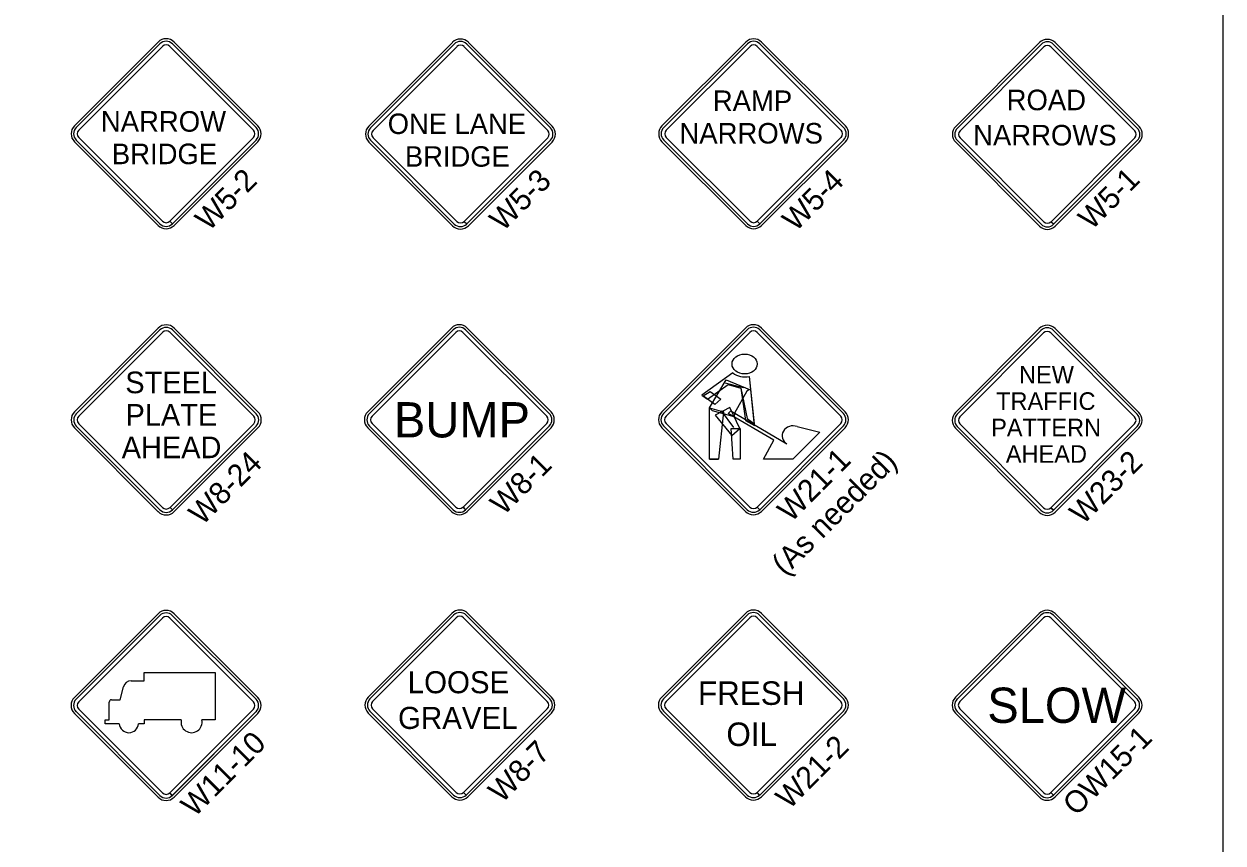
# Model space of a CAD drawing. Extents: x 1458 to 4498, y 17709 to 24109.
# Drawn here: x 3682 to 4498, y 23102 to 23660 of the extents above; entities that cross this region are included whole.
import ezdxf

# ---------------------------------------------------------------- set-up
doc = ezdxf.new("R2010")
doc.units = 0
doc.layers.add('P_TRAF_TCP_General', color=7, linetype='Continuous')

msp = doc.modelspace()

# ---------------------------------------------------------------- linework, layer by layer
at = {"layer": 'P_TRAF_TCP_General'}
for p, q in [((3773.27, 23647.22), (3716.26, 23590.22)), ((3841.12, 23590.22), (3784.12, 23647.22)), ((3774.45, 23646.04), (3717.45, 23589.03)), ((3719.21, 23587.26), (3776.22, 23644.27)), ((3781.17, 23644.27), (3838.17, 23587.26)), ((3839.94, 23589.03), (3782.93, 23646.04)), ((3973.71, 23647.05), (3916.7, 23590.05)), ((3974.89, 23645.87), (3917.89, 23588.86)), ((3919.65, 23587.1), (3976.66, 23644.1)), ((3981.61, 23644.1), (4038.61, 23587.1)), ((4040.38, 23588.86), (3983.37, 23645.87)), ((4041.56, 23590.05), (3984.56, 23647.05)), ((4173.38, 23647.21), (4116.38, 23590.2)), ((4174.56, 23646.02), (4117.56, 23589.02)), ((4119.33, 23587.25), (4176.33, 23644.26)), ((4181.28, 23644.26), (4238.28, 23587.25)), ((4240.05, 23589.02), (4183.05, 23646.02)), ((4241.24, 23590.2), (4184.23, 23647.21)), ((4373.38, 23646.84), (4316.38, 23589.84)), ((4374.56, 23645.66), (4317.56, 23588.65)), ((4319.33, 23586.89), (4376.33, 23643.89)), ((4381.28, 23643.89), (4438.28, 23586.89)), ((4440.05, 23588.65), (4383.05, 23645.66)), ((4441.24, 23589.84), (4384.23, 23646.84)), ((3776.22, 23525.31), (3719.21, 23582.32)), ((3838.17, 23582.32), (3781.18, 23525.33)), ((3976.66, 23525.14), (3919.65, 23582.15)), ((4038.61, 23582.15), (3981.63, 23525.16)), ((4176.33, 23525.3), (4119.33, 23582.3)), ((4238.28, 23582.3), (4181.3, 23525.32)), ((4376.33, 23524.93), (4319.33, 23581.94)), ((4438.28, 23581.94), (4381.3, 23524.95)), ((3716.26, 23579.37), (3773.27, 23522.36)), ((3717.45, 23580.55), (3774.45, 23523.54)), ((3782.95, 23523.56), (3839.94, 23580.55)), ((3784.12, 23522.36), (3841.12, 23579.37)), ((3916.7, 23579.2), (3973.71, 23522.19)), ((3917.89, 23580.38), (3974.89, 23523.38)), ((3983.39, 23523.39), (4040.38, 23580.38)), ((3984.56, 23522.19), (4041.56, 23579.2)), ((4116.38, 23579.35), (4173.38, 23522.35)), ((4117.56, 23580.54), (4174.56, 23523.53)), ((4183.06, 23523.55), (4240.05, 23580.54)), ((4184.23, 23522.35), (4241.24, 23579.35)), ((4316.38, 23578.99), (4373.38, 23521.98)), ((4317.56, 23580.17), (4374.56, 23523.17)), ((4383.06, 23523.19), (4440.05, 23580.17)), ((4384.23, 23521.98), (4441.24, 23578.99)), ((3782.93, 23523.54), (3781.17, 23525.31)), ((3782.93, 23523.54), (3781.17, 23525.31)), ((3781.18, 23525.33), (3782.95, 23523.56)), ((3781.18, 23525.33), (3782.95, 23523.56)), ((3983.37, 23523.38), (3981.61, 23525.14)), ((3983.37, 23523.38), (3981.61, 23525.14)), ((3981.63, 23525.16), (3983.39, 23523.39)), ((3981.63, 23525.16), (3983.39, 23523.39)), ((4183.05, 23523.53), (4181.28, 23525.3)), ((4183.05, 23523.53), (4181.28, 23525.3)), ((4181.3, 23525.32), (4183.06, 23523.55)), ((4181.3, 23525.32), (4183.06, 23523.55)), ((4383.05, 23523.17), (4381.28, 23524.93)), ((4383.05, 23523.17), (4381.28, 23524.93)), ((4381.3, 23524.95), (4383.06, 23523.19)), ((4381.3, 23524.95), (4383.06, 23523.19)), ((3773.27, 23452.48), (3716.28, 23395.49)), ((3774.5, 23451.25), (3717.51, 23394.26)), ((3774.5, 23451.25), (3717.51, 23394.26)), ((3839.98, 23394.26), (3782.99, 23451.25)), ((3839.98, 23394.26), (3782.99, 23451.25)), ((3841.2, 23395.49), (3784.21, 23452.48)), ((3972.96, 23452.54), (3915.95, 23395.54)), ((3974.14, 23451.36), (3917.14, 23394.35)), ((4039.63, 23394.35), (3982.62, 23451.36)), ((4040.81, 23395.54), (3983.81, 23452.54)), ((4173.24, 23452.56), (4116.24, 23395.56)), ((4174.43, 23451.38), (4117.42, 23394.38)), ((4239.91, 23394.38), (4182.91, 23451.38)), ((4241.1, 23395.56), (4184.09, 23452.56)), ((4373.27, 23452.16), (4316.27, 23395.16)), ((4441.13, 23395.16), (4384.12, 23452.16)), ((3719.16, 23392.61), (3776.15, 23449.6)), ((3781.34, 23449.6), (3838.33, 23392.61)), ((3918.9, 23392.59), (3975.91, 23449.59)), ((3980.86, 23449.59), (4037.86, 23392.59)), ((4119.19, 23392.61), (4176.19, 23449.61)), ((4181.14, 23449.61), (4238.15, 23392.61)), ((4374.46, 23450.98), (4317.45, 23393.97)), ((4319.22, 23392.21), (4376.22, 23449.21)), ((4381.17, 23449.21), (4438.18, 23392.21)), ((4439.94, 23393.97), (4382.94, 23450.98)), ((4164.66, 23422.12), (4143.61, 23406.92)), ((4164.66, 23422.12), (4143.61, 23406.92)), ((4179.39, 23387.31), (4175.88, 23419.57)), ((4179.39, 23386.31), (4175.88, 23419.57)), ((4171.96, 23411.83), (4159.48, 23415.12)), ((4170.13, 23411.52), (4174.28, 23390.96)), ((4170.13, 23411.52), (4173.35, 23389.71)), ((4148.8, 23363.34), (4148.8, 23398.32)), ((4148.8, 23398.32), (4158.18, 23395.57)), ((4162.48, 23398.5), (4152.49, 23393.34)), ((4158.18, 23395.57), (4154.8, 23363.34)), ((4165.27, 23384.76), (4156.81, 23396.14)), ((4165.27, 23384.76), (4156.81, 23396.14)), ((4161.43, 23394.42), (4163.33, 23396.12)), ((4169.39, 23384.13), (4162.48, 23398.5)), ((3776.15, 23330.43), (3719.16, 23387.42)), ((3838.33, 23387.42), (3781.35, 23330.45)), ((3975.91, 23330.63), (3918.9, 23387.64)), ((4037.86, 23387.64), (3980.88, 23330.65)), ((4176.19, 23330.66), (4119.19, 23387.66)), ((4152.49, 23393.34), (4164.03, 23379.32)), ((4238.15, 23387.66), (4181.16, 23330.67)), ((4376.22, 23330.25), (4319.22, 23387.26)), ((4438.18, 23387.26), (4381.19, 23330.27)), ((3716.28, 23384.54), (3773.27, 23327.55)), ((3717.51, 23385.77), (3774.5, 23328.78)), ((3717.51, 23385.77), (3774.5, 23328.78)), ((3782.99, 23328.78), (3839.98, 23385.77)), ((3783, 23328.8), (3839.98, 23385.77)), ((3784.22, 23327.56), (3841.2, 23384.54)), ((3915.95, 23384.69), (3972.96, 23327.68)), ((3917.14, 23385.87), (3974.14, 23328.87)), ((3982.64, 23328.88), (4039.63, 23385.87)), ((3983.81, 23327.68), (4040.81, 23384.69)), ((4116.24, 23384.71), (4173.24, 23327.7)), ((4117.42, 23385.89), (4174.43, 23328.89)), ((4117.42, 23385.89), (4174.43, 23328.89)), ((4163.59, 23384.2), (4169.52, 23384.21)), ((4164.85, 23363.34), (4163.59, 23384.2)), ((4164.03, 23379.32), (4169.39, 23384.13)), ((4169.52, 23384.21), (4169.55, 23363.34)), ((4182.93, 23328.91), (4239.91, 23385.89)), ((4184.09, 23327.7), (4241.1, 23384.71)), ((4208.53, 23385.48), (4223.76, 23381.68)), ((4316.27, 23384.31), (4373.27, 23327.3)), ((4317.45, 23385.49), (4374.46, 23328.49)), ((4382.96, 23328.5), (4439.94, 23385.49)), ((4384.12, 23327.3), (4441.13, 23384.31)), ((4185.42, 23363.36), (4192.52, 23376.17)), ((4154.8, 23363.34), (4148.8, 23363.34)), ((4148.8, 23363.34), (4154.8, 23363.34)), ((4169.55, 23363.34), (4164.85, 23363.34)), ((4205.41, 23363.36), (4185.42, 23363.36)), ((3782.99, 23328.78), (3781.34, 23330.43)), ((3781.35, 23330.45), (3783, 23328.8)), ((3982.62, 23328.87), (3980.86, 23330.63)), ((3980.88, 23330.65), (3982.64, 23328.88)), ((4182.91, 23328.89), (4181.14, 23330.66)), ((4182.91, 23328.89), (4181.14, 23330.66)), ((4181.16, 23330.67), (4182.93, 23328.91)), ((4181.16, 23330.67), (4182.93, 23328.91)), ((4382.94, 23328.49), (4381.17, 23330.25)), ((4382.94, 23328.49), (4381.17, 23330.25)), ((4381.19, 23330.27), (4382.96, 23328.5)), ((3773.24, 23258.11), (3716.21, 23201.08)), ((3774.43, 23256.92), (3717.4, 23199.89)), ((3774.43, 23256.92), (3717.4, 23199.89)), ((3774.43, 23256.92), (3717.4, 23199.89)), ((3839.94, 23199.89), (3782.91, 23256.92)), ((3839.94, 23199.89), (3782.91, 23256.92)), ((3839.94, 23199.89), (3782.91, 23256.92)), ((3841.12, 23201.08), (3784.09, 23258.11)), ((3973.31, 23258.33), (3916.31, 23201.32)), ((3974.5, 23257.14), (3917.49, 23200.14)), ((3919.26, 23198.37), (3976.26, 23255.37)), ((3981.21, 23255.37), (4038.22, 23198.37)), ((4039.98, 23200.14), (3982.98, 23257.14)), ((4041.17, 23201.32), (3984.16, 23258.33)), ((4173.22, 23258.33), (4116.22, 23201.32)), ((4174.41, 23257.14), (4117.4, 23200.14)), ((4119.17, 23198.37), (4176.17, 23255.38)), ((4181.12, 23255.38), (4238.13, 23198.37)), ((4239.89, 23200.14), (4182.89, 23257.14)), ((4241.08, 23201.32), (4184.07, 23258.33)), ((4373.24, 23258.22), (4316.23, 23201.22)), ((4374.42, 23257.04), (4317.42, 23200.03)), ((4319.19, 23198.27), (4376.19, 23255.27)), ((4381.14, 23255.27), (4438.14, 23198.27)), ((4439.91, 23200.03), (4382.91, 23257.04)), ((4441.1, 23201.22), (4384.09, 23258.22)), ((3719.16, 23198.13), (3776.19, 23255.15)), ((3719.16, 23198.13), (3776.19, 23255.15)), ((3781.14, 23255.15), (3838.17, 23198.13)), ((3781.14, 23255.15), (3838.17, 23198.13)), ((3716.21, 23190.22), (3773.24, 23133.2)), ((3717.4, 23191.41), (3774.43, 23134.38)), ((3717.4, 23191.41), (3774.43, 23134.38)), ((3717.4, 23191.41), (3774.43, 23134.38)), ((3776.19, 23136.15), (3719.16, 23193.18)), ((3776.19, 23136.15), (3719.16, 23193.18)), ((3838.17, 23193.18), (3781.16, 23136.17)), ((3838.17, 23193.18), (3781.16, 23136.17)), ((3782.91, 23134.38), (3839.94, 23191.41)), ((3782.93, 23134.4), (3839.94, 23191.41)), ((3782.93, 23134.4), (3839.94, 23191.41)), ((3784.09, 23133.2), (3841.12, 23190.22)), ((3916.31, 23190.47), (3973.31, 23133.46)), ((3917.49, 23191.65), (3974.5, 23134.65)), ((3976.26, 23136.42), (3919.26, 23193.42)), ((4038.22, 23193.42), (3981.23, 23136.43)), ((3983, 23134.67), (4039.98, 23191.65)), ((3984.16, 23133.46), (4041.17, 23190.47)), ((4116.22, 23190.47), (4173.22, 23133.47)), ((4117.4, 23191.66), (4174.41, 23134.65)), ((4176.17, 23136.42), (4119.17, 23193.42)), ((4238.13, 23193.42), (4181.14, 23136.44)), ((4182.91, 23134.67), (4239.89, 23191.66)), ((4184.07, 23133.47), (4241.08, 23190.47)), ((4316.23, 23190.37), (4373.24, 23133.36)), ((4317.42, 23191.55), (4374.42, 23134.55)), ((4376.19, 23136.31), (4319.19, 23193.32)), ((4438.14, 23193.32), (4381.16, 23136.33)), ((4382.92, 23134.56), (4439.91, 23191.55)), ((4384.09, 23133.36), (4441.1, 23190.37)), ((3782.91, 23134.38), (3781.14, 23136.15)), ((3782.91, 23134.38), (3781.14, 23136.15)), ((3781.16, 23136.17), (3782.93, 23134.4)), ((3781.16, 23136.17), (3782.93, 23134.4)), ((3982.98, 23134.65), (3981.21, 23136.42)), ((3982.98, 23134.65), (3981.21, 23136.42)), ((3981.23, 23136.43), (3983, 23134.67)), ((3981.23, 23136.43), (3983, 23134.67)), ((4182.89, 23134.65), (4181.12, 23136.42)), ((4182.89, 23134.65), (4181.12, 23136.42)), ((4181.14, 23136.44), (4182.91, 23134.67)), ((4181.14, 23136.44), (4182.91, 23134.67)), ((4382.91, 23134.55), (4381.14, 23136.31)), ((4382.91, 23134.55), (4381.14, 23136.31)), ((4381.16, 23136.33), (4382.92, 23134.56)), ((4381.16, 23136.33), (4382.92, 23134.56))]:
    msp.add_line(p, q, dxfattribs=at)
for points in [[(4498.44, 24109.14), (1458.44, 24109.14), (1458.44, 22109.14), (4498.44, 22109.14)], [(4160.12, 23417.22), (4176.06, 23410.81), (4174.23, 23409.57), (4165.76, 23394.55), (4165.54, 23392.06), (4150.78, 23396.17), (4148.81, 23398.31)], [(4149.29, 23409.34), (4156.52, 23404.13), (4152.43, 23400.55), (4144.73, 23406.09), (4144.39, 23406.37)]]:
    msp.add_lwpolyline(points, close=True, dxfattribs=at)
for points in [[(4147.48, 23404.14), (4161.34, 23414.16), (4170.13, 23411.52)], [(4147.48, 23404.14), (4161.34, 23414.16), (4170.13, 23411.52)], [(4143.61, 23406.92), (4147.48, 23404.14)], [(4143.61, 23406.92), (4147.48, 23404.14)], [(4192.52, 23376.17), (4161.43, 23394.42)], [(4163.33, 23396.12), (4201.48, 23373.63)], [(4173.35, 23389.71), (4179.39, 23386.31)], [(4174.28, 23390.96), (4179.39, 23387.31)], [(4223.76, 23381.68), (4205.41, 23363.36)], [(3754.82, 23212.4), (3763.73, 23212.4), (3763.73, 23218.01), (3812.01, 23218.01), (3812.01, 23185.79), (3803.01, 23185.79)], [(3754.82, 23212.4), (3763.73, 23212.4), (3763.73, 23218.01), (3812.01, 23218.01), (3812.01, 23185.79), (3803.01, 23185.79)], [(3754.82, 23212.4), (3763.73, 23212.4), (3763.73, 23218.01), (3812.01, 23218.01), (3812.01, 23185.79), (3803.01, 23185.79)], [(3747.4, 23199.56), (3749.67, 23208.39)], [(3747.4, 23199.56), (3749.67, 23208.39)], [(3747.4, 23199.56), (3749.67, 23208.39)], [(3741.56, 23199.56), (3747.4, 23199.56)], [(3741.56, 23199.56), (3747.4, 23199.56)], [(3741.56, 23199.56), (3747.4, 23199.56)], [(3746.8, 23183.16), (3737.29, 23183.16), (3737.29, 23185.79), (3739.92, 23185.79), (3739.92, 23197.92)], [(3746.8, 23183.16), (3737.29, 23183.16), (3737.29, 23185.79), (3739.92, 23185.79), (3739.92, 23197.92)], [(3746.8, 23183.16), (3737.29, 23183.16), (3737.29, 23185.79), (3739.92, 23185.79), (3739.92, 23197.92)], [(3789, 23185.79), (3763.73, 23185.79), (3763.73, 23183.16), (3759.87, 23183.16)], [(3789, 23185.79), (3763.73, 23185.79), (3763.73, 23183.16), (3759.87, 23183.16)], [(3789, 23185.79), (3763.73, 23185.79), (3763.73, 23183.16), (3759.87, 23183.16)]]:
    msp.add_lwpolyline(points, dxfattribs=at)
for centre, radius, start, end in [((3778.69, 23641.8), 7.67, 45, 135), ((3778.69, 23641.8), 6, 45, 135), ((3979.13, 23641.63), 7.67, 45, 135), ((3979.13, 23641.63), 6, 45, 135), ((4178.81, 23641.78), 7.67, 45, 135), ((4178.81, 23641.78), 6, 45, 135), ((4378.81, 23641.42), 7.67, 45, 135), ((4378.81, 23641.42), 6, 45, 135), ((3778.69, 23641.8), 3.5, 45, 135), ((3979.13, 23641.63), 3.5, 45, 135), ((4178.81, 23641.78), 3.5, 45, 135), ((4378.81, 23641.42), 3.5, 45, 135), ((3721.69, 23584.79), 7.67, 135, 225), ((3835.7, 23584.79), 7.67, 315, 45), ((4121.8, 23584.78), 7.67, 135, 225), ((4235.81, 23584.78), 7.67, 315, 45), ((3721.69, 23584.79), 6, 135, 225), ((3721.69, 23584.79), 3.5, 135, 225), ((3835.7, 23584.79), 3.5, 315, 45), ((3835.7, 23584.79), 6, 315, 45), ((3922.13, 23584.62), 7.67, 135, 225), ((3922.13, 23584.62), 6, 135, 225), ((3922.13, 23584.62), 3.5, 135, 225), ((4036.14, 23584.62), 3.5, 315, 45), ((4036.14, 23584.62), 6, 315, 45), ((4036.14, 23584.62), 7.67, 315, 45), ((4121.8, 23584.78), 6, 135, 225), ((4121.8, 23584.78), 3.5, 135, 225), ((4235.81, 23584.78), 3.5, 315, 45), ((4235.81, 23584.78), 6, 315, 45), ((4321.8, 23584.41), 7.67, 135, 225), ((4321.8, 23584.41), 6, 135, 225), ((4321.8, 23584.41), 3.5, 135, 225), ((4435.81, 23584.41), 3.5, 315, 45), ((4435.81, 23584.41), 6, 315, 45), ((4435.81, 23584.41), 7.67, 315, 45), ((3778.69, 23527.79), 3.5, 225, 315), ((3979.13, 23527.62), 3.5, 225, 315), ((4178.81, 23527.77), 3.5, 225, 315), ((4378.81, 23527.41), 3.5, 225, 315), ((3778.69, 23527.79), 7.67, 225, 315), ((3778.69, 23527.79), 6, 225, 315), ((3778.69, 23527.79), 6, 225, 315), ((3979.13, 23527.62), 7.67, 225, 315), ((3979.13, 23527.62), 6, 225, 315), ((4178.81, 23527.77), 7.67, 225, 315), ((4178.81, 23527.77), 6, 225, 315), ((4378.81, 23527.41), 7.67, 225, 315), ((4378.81, 23527.41), 6, 225, 315), ((3778.74, 23447.01), 7.74, 45, 135), ((3778.74, 23447.01), 6, 45, 135), ((3778.74, 23447.01), 6, 45, 135), ((3978.38, 23447.12), 7.67, 45, 135), ((3978.38, 23447.12), 6, 45, 135), ((4178.67, 23447.14), 7.67, 45, 135), ((4178.67, 23447.14), 6, 45, 135), ((4378.7, 23446.74), 7.67, 45, 135), ((4378.7, 23446.74), 6, 45, 135), ((3778.74, 23447.01), 3.67, 45, 135), ((3978.38, 23447.12), 3.5, 45, 135), ((4178.67, 23447.14), 3.5, 45, 135), ((4378.7, 23446.74), 3.5, 45, 135), ((3721.75, 23390.02), 7.74, 135, 225), ((3721.75, 23390.02), 6, 135, 225), ((3721.75, 23390.02), 6, 135, 225), ((3835.73, 23390.02), 6, 315, 45), ((3835.73, 23390.02), 6, 315, 45), ((3835.73, 23390.02), 7.74, 315, 45), ((3921.38, 23390.11), 7.67, 135, 225), ((3921.38, 23390.11), 6, 135, 225), ((4035.39, 23390.11), 6, 315, 45), ((4035.39, 23390.11), 7.67, 315, 45), ((4121.66, 23390.13), 7.67, 135, 225), ((4121.66, 23390.13), 6, 135, 225), ((4235.67, 23390.13), 6, 315, 45), ((4235.67, 23390.13), 7.67, 315, 45), ((4321.69, 23389.73), 7.67, 135, 225), ((4435.7, 23389.73), 7.67, 315, 45), ((3721.75, 23390.02), 3.67, 135, 225), ((3835.73, 23390.02), 3.67, 315, 45), ((3921.38, 23390.11), 3.5, 135, 225), ((4035.39, 23390.11), 3.5, 315, 45), ((4121.66, 23390.13), 3.5, 135, 225), ((4235.67, 23390.13), 3.5, 315, 45), ((4321.69, 23389.73), 6, 135, 225), ((4321.69, 23389.73), 3.5, 135, 225), ((4435.7, 23389.73), 3.5, 315, 45), ((4435.7, 23389.73), 6, 315, 45), ((3778.74, 23333.03), 6, 225, 315), ((3778.74, 23333.03), 6, 225, 315), ((3778.74, 23333.03), 3.67, 225, 315), ((3978.38, 23333.11), 6, 225, 315), ((3978.38, 23333.11), 6, 225, 315), ((3978.38, 23333.11), 3.5, 225, 315), ((4178.67, 23333.13), 6, 225, 315), ((4178.67, 23333.13), 3.5, 225, 315), ((4378.7, 23332.73), 3.5, 225, 315), ((3778.74, 23333.03), 7.74, 225, 315), ((3978.38, 23333.11), 7.67, 225, 315), ((4178.67, 23333.13), 7.67, 225, 315), ((4378.7, 23332.73), 7.67, 225, 315), ((4378.7, 23332.73), 6, 225, 315), ((4378.7, 23332.73), 6, 225, 315), ((3778.67, 23252.68), 7.68, 45, 135), ((3778.67, 23252.68), 6, 45, 135), ((3778.67, 23252.68), 6, 45, 135), ((3778.67, 23252.68), 6, 45, 135), ((3778.67, 23252.68), 3.5, 45, 135), ((3778.67, 23252.68), 3.5, 45, 135), ((3978.74, 23252.9), 7.67, 45, 135), ((3978.74, 23252.9), 6, 45, 135), ((3978.74, 23252.9), 3.5, 45, 135), ((4178.65, 23252.9), 7.67, 45, 135), ((4178.65, 23252.9), 6, 45, 135), ((4178.65, 23252.9), 3.5, 45, 135), ((4378.66, 23252.8), 7.67, 45, 135), ((4378.66, 23252.8), 6, 45, 135), ((4378.66, 23252.8), 3.5, 45, 135), ((3754.82, 23207.07), 5.33, 90, 165.62325), ((3754.82, 23207.07), 5.33, 90, 165.62325), ((3754.82, 23207.07), 5.33, 90, 165.62325), ((3721.64, 23195.65), 7.68, 135, 225), ((3721.64, 23195.65), 6, 135, 225), ((3721.64, 23195.65), 6, 135, 225), ((3721.64, 23195.65), 6, 135, 225), ((3721.64, 23195.65), 3.5, 135, 225), ((3721.64, 23195.65), 3.5, 135, 225), ((3741.56, 23197.92), 1.64, 90, 180), ((3741.56, 23197.92), 1.64, 90, 180), ((3741.56, 23197.92), 1.64, 90, 180), ((3835.7, 23195.65), 3.5, 315, 45), ((3835.7, 23195.65), 3.5, 315, 45), ((3835.7, 23195.65), 6, 315, 45), ((3835.7, 23195.65), 6, 315, 45), ((3835.7, 23195.65), 6, 315, 45), ((3835.7, 23195.65), 7.68, 315, 45), ((3921.73, 23195.9), 7.67, 135, 225), ((3921.73, 23195.9), 6, 135, 225), ((3921.73, 23195.9), 3.5, 135, 225), ((4035.74, 23195.9), 3.5, 315, 45), ((4035.74, 23195.9), 6, 315, 45), ((4035.74, 23195.9), 7.67, 315, 45), ((4121.64, 23195.9), 7.67, 135, 225), ((4121.64, 23195.9), 6, 135, 225), ((4121.64, 23195.9), 3.5, 135, 225), ((4235.65, 23195.9), 3.5, 315, 45), ((4235.65, 23195.9), 6, 315, 45), ((4235.65, 23195.9), 7.67, 315, 45), ((4321.66, 23195.79), 7.67, 135, 225), ((4321.66, 23195.79), 6, 135, 225), ((4321.66, 23195.79), 3.5, 135, 225), ((4435.67, 23195.79), 3.5, 315, 45), ((4435.67, 23195.79), 6, 315, 45), ((4435.67, 23195.79), 7.67, 315, 45), ((3753.33, 23183.66), 6.55, 184.45036, 355.54964), ((3753.33, 23183.66), 6.55, 184.45036, 355.54964), ((3753.33, 23183.66), 6.55, 184.45036, 355.54964), ((3796, 23184.28), 7.17, 167.81587, 12.18413), ((3796, 23184.28), 7.17, 167.81587, 12.18413), ((3796, 23184.28), 7.17, 167.81587, 12.18413), ((3778.67, 23138.62), 7.68, 225, 315), ((3778.67, 23138.62), 6, 225, 315), ((3778.67, 23138.62), 6, 225, 315), ((3778.67, 23138.62), 6, 225, 315), ((3778.67, 23138.62), 3.5, 225, 315), ((3778.67, 23138.62), 3.5, 225, 315), ((3978.74, 23138.89), 7.67, 225, 315), ((3978.74, 23138.89), 6, 225, 315), ((3978.74, 23138.89), 3.5, 225, 315), ((4178.65, 23138.89), 7.67, 225, 315), ((4178.65, 23138.89), 6, 225, 315), ((4178.65, 23138.89), 3.5, 225, 315), ((4378.66, 23138.79), 7.67, 225, 315), ((4378.66, 23138.79), 6, 225, 315), ((4378.66, 23138.79), 3.5, 225, 315)]:
    msp.add_arc(centre, radius, start, end, dxfattribs=at)
msp.add_ellipse((4172.67, 23428.08), major_axis=(8.57, 0), ratio=0.792432, dxfattribs=at)
for centre, major_axis, ratio, start_param, end_param in [((4172.88, 23428.05), (-11.12, 0), 0.792432, 0.738146, 1.844106), ((4205.72, 23379.21), (-7.51, 0), 0.900159, 4.329387, 7.25362)]:
    msp.add_ellipse(centre, major_axis=major_axis, ratio=ratio, start_param=start_param, end_param=end_param, dxfattribs=at)

# ---------------------------------------------------------------- texts
for s, height, p in [('ROAD', 13.994, (4351.08, 23600.84)), ('RAMP', 13.994, (4150.98, 23600.27)), ('NARROW', 13.994, (3734.26, 23586.22)), ('ONE LANE', 13.92, (3929.62, 23584.66)), ('NARROWS', 13.994, (4128.26, 23578.15)), ('NARROWS', 13.994, (4328.26, 23576.85)), ('BRIDGE', 13.994, (3741.72, 23564.11)), ('BRIDGE', 13.92, (3941.34, 23562.39)), ('NEW', 11.995, (4359.51, 23414.81)), ('STEEL', 14.737, (3750.88, 23408.18)), ('TRAFFIC', 11.995, (4343.91, 23396.82)), ('PLATE', 14.737, (3751.04, 23386.07)), ('BUMP', 23.99, (3933.82, 23378.11)), ('PATTERN', 11.995, (4340.53, 23378.82)), ('AHEAD', 14.737, (3748.43, 23363.97)), ('AHEAD', 11.995, (4350.54, 23360.83)), ('LOOSE', 14.994, (3943.23, 23203.95)), ('FRESH', 15.994, (4140.87, 23196.03)), ('SLOW', 23.99, (4337.9, 23183.79)), ('GRAVEL', 14.994, (3936.63, 23179.66)), ('OIL', 15.994, (4160.23, 23168.04))]:
    msp.add_text(s, height=height, dxfattribs=at).set_placement(p)
for s, height, p in [('W5-2', 14.994, (3807.68, 23517.9)), ('W5-3', 14.994, (4008.08, 23517.69)), ('W5-4', 14.994, (4207.45, 23517.54)), ('W5-1', 14.994, (4408.96, 23518.69)), ('W8-24', 14.994, (3803.24, 23317.65)), ('W8-1', 14.994, (4008.54, 23324.39)), ('(As needed)', 14.994, (4200.22, 23283.29)), ('W21-1', 14.994, (4204.18, 23319.77)), ('W23-2', 14.994, (4403.04, 23318.2)), ('W11-10', 15, (3797.99, 23119.06)), ('W21-2', 14.994, (4202.99, 23124.36)), ('OW15-1', 14.994, (4398.47, 23119.72)), ('W8-7', 14.994, (4007.32, 23128.6))]:
    msp.add_text(s, height=height, rotation=45, dxfattribs=at).set_placement(p)

doc.saveas('drawing.dxf')
